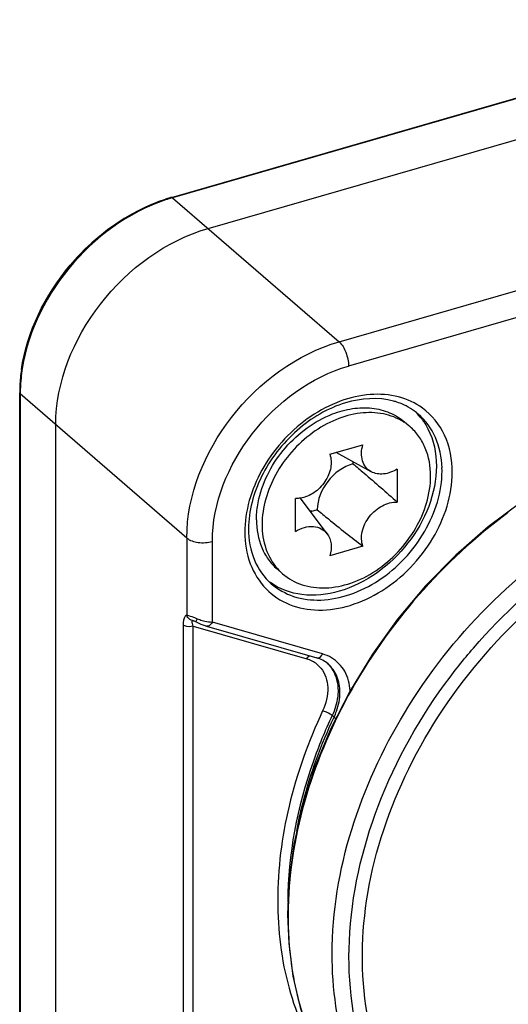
# Model space of a CAD drawing. Header units: millimetres. Extents: x 0 to 420, y 0 to 297.
# Tile 338 of 514: x 367.87 to 369.18, y 136.16 to 138.8. Entities that reach past the tile are written whole.
import ezdxf

# ---------------------------------------------------------------- set-up
doc = ezdxf.new("R2010")
doc.units = ezdxf.units.MM
doc.header["$LTSCALE"] = 23.1
doc.layers.get('0').update_dxf_attribs({"linetype": 'CONTINUOUS'})

msp = doc.modelspace()

# ---------------------------------------------------------------- linework, layer by layer
at = {"color": 7, "linetype": 'Continuous'}
for p, q in [((368.2793, 138.3217), (369.9247, 138.7967)), ((369.9275, 138.7958), (368.282, 138.3208)), ((368.377, 138.2385), (370.0225, 138.7135)), ((368.2792, 138.3217), (368.2455, 138.3106)), ((368.282, 138.3208), (368.727, 137.9354)), ((368.727, 137.9354), (369.6355, 138.1977)), ((369.5202, 138.0922), (368.752, 137.8705)), ((367.8934, 137.9298), (367.8815, 137.8804)), ((367.8815, 137.8804), (367.875, 137.8317)), ((367.875, 137.8317), (367.8737, 137.7988)), ((367.8737, 135.7203), (367.8737, 137.7988)), ((368.32, 137.4109), (367.875, 137.7963)), ((367.875, 137.7963), (367.875, 135.7178)), ((367.97, 135.6355), (367.97, 137.714)), ((368.9014, 137.7213), (368.9164, 137.7084)), ((368.7019, 137.6347), (368.7904, 137.6603)), ((368.8124, 137.5882), (368.7188, 137.6396)), ((368.7638, 137.6149), (368.7638, 137.6093)), ((368.8819, 137.5952), (368.8819, 137.5067)), ((369.0018, 137.5904), (369.0016, 137.5987)), ((368.6105, 137.4284), (368.6105, 137.5169)), ((368.6949, 137.4224), (368.6233, 137.5176)), ((368.6685, 137.4865), (368.6506, 137.4813)), ((368.32, 137.4109), (368.32, 137.2048)), ((368.3883, 137.186), (368.3883, 137.4017)), ((368.7904, 137.3889), (368.7019, 137.3633)), ((368.561, 137.3283), (368.576, 137.3153)), ((368.3448, 137.1868), (368.3487, 137.1848)), ((368.6827, 137.101), (368.3883, 137.186)), ((368.31, 137.1788), (368.31, 135.5819)), ((368.3373, 137.1751), (368.6404, 137.0876)), ((368.3373, 135.5782), (368.3373, 137.1751)), ((368.3729, 137.1754), (368.3728, 137.1754)), ((368.3728, 137.1754), (368.6671, 137.0904)), ((368.7132, 136.9317), (368.7082, 136.936)), ((368.5904, 136.4042), (368.5904, 136.4018)), ((368.5905, 136.4042), (368.5904, 136.4018))]:
    msp.add_line(p, q, dxfattribs=at)
for points in [[(368.2455, 138.3106), (368.1987, 138.2904), (368.1529, 138.2651), (368.1086, 138.2349), (368.0666, 138.2003), (368.0275, 138.1616), (367.9919, 138.1196), (367.9603, 138.0747), (367.9331, 138.0276), (367.9107, 137.9791), (367.8934, 137.9298)], [(369.2161, 137.5083), (369.1253, 137.4405), (369.0389, 137.365), (368.958, 137.2827), (368.8832, 137.1942), (368.8157, 137.1005), (368.756, 137.0027), (368.7046, 136.9018), (368.6623, 136.799), (368.6294, 136.6952), (368.6062, 136.5917), (368.5928, 136.4896), (368.5891, 136.4043)], [(368.3374, 137.1901), (368.3375, 137.1901), (368.3383, 137.1898), (368.3397, 137.1892), (368.3415, 137.1884), (368.3435, 137.1874), (368.3448, 137.1868)], [(368.3487, 137.1848), (368.3571, 137.181), (368.3657, 137.1777), (368.3728, 137.1754)], [(368.5891, 136.4043), (368.5921, 136.3273), (368.6034, 136.2398), (368.623, 136.1558), (368.6507, 136.0762), (368.6866, 136.0017), (368.7302, 135.933), (368.7811, 135.8706), (368.8321, 135.8219)]]:
    msp.add_lwpolyline(points, dxfattribs=at)
for centre, radius, start, end in [((368.4089, 137.8731), 0.467, 106.7216, 108.2344), ((368.4116, 137.8725), 0.4667, 106.3973, 108.5163), ((368.411, 137.8745), 0.4646, 106.3987, 108.5272), ((368.4063, 137.8817), 0.4581, 106.1027, 106.7188), ((368.4086, 137.8823), 0.4564, 106.1022, 106.3906), ((368.408, 137.8843), 0.4543, 106.1022, 106.3918), ((368.3183, 137.797), 0.4447, 171.7103, 177.2609), ((368.3141, 137.7949), 0.4391, 173.4678, 176.9528), ((368.3129, 137.7948), 0.4379, 173.4731, 176.9386), ((368.2887, 137.7987), 0.415, 177.292, 179.9891), ((368.2914, 137.7961), 0.4164, 176.9591, 179.6496), ((368.2895, 137.7961), 0.4145, 176.9455, 179.648), ((368.2799, 137.7963), 0.4049, 179.6605, 179.9998), ((368.2781, 137.7963), 0.4031, 179.659, 179.9998), ((368.8243, 137.6006), 0.1828, 73.215, 74.8335), ((368.8111, 137.6258), 0.1714, 37.4944, 44.8194), ((368.8196, 137.5964), 0.1479, 56.8211, 57.7117), ((368.8201, 137.5972), 0.1471, 49.1241, 56.8228), ((368.6207, 137.5979), 0.1188, 284.02, 286.1058), ((368.7542, 137.4267), 0.2793, 178.122, 179.9945), ((368.6722, 137.4263), 0.1469, 221.4041, 229.1018), ((368.6418, 137.43), 0.1698, 233.3526, 234.5751), ((367.9518, 136.1773), 1.092, 68.7458, 69.072), ((368.4558, 137.1459), 0.1187, 155.5572, 157.0009), ((368.4018, 137.3397), 0.1544, 249.4787, 252.1178), ((368.4036, 137.3449), 0.1599, 252.0997, 254.6856), ((368.6185, 137.0118), 0.0789, 62.5404, 73.9411), ((368.6205, 137.0157), 0.0745, 50.9776, 62.5048), ((368.621, 137.0166), 0.0736, 39.1148, 50.867), ((368.6368, 137.0146), 0.0847, 44.5823, 46.9026)]:
    msp.add_arc(centre, radius, start, end, dxfattribs=at)
for points, knots in [([(367.8783, 137.8612), (367.893, 137.9628), (367.9889, 138.1576), (368.1648, 138.2844), (368.2628, 138.3167)], [0, 0, 0, 0, 0.498811, 1, 1, 1, 1]), ([(368.2792, 138.3217), (368.2797, 138.3219), (368.2808, 138.3218), (368.2816, 138.3212), (368.282, 138.3208)], [0, 0, 0, 0, 0.439474, 1, 1, 1, 1]), ([(368.2634, 138.315), (368.1632, 138.2814), (367.9845, 138.15), (367.8897, 137.9487), (367.8778, 137.8448)], [0, 0, 0, 0, 0.502673, 1, 1, 1, 1]), ([(368.2634, 138.315), (368.1631, 138.2814), (367.9844, 138.15), (367.8897, 137.9485), (367.8778, 137.8446)], [0, 0, 0, 0, 0.502704, 1, 1, 1, 1]), ([(367.97, 137.714), (367.97, 137.8285), (368.0647, 138.0597), (368.2644, 138.206), (368.377, 138.2385)], [0, 0, 0, 0, 0.494087, 1, 1, 1, 1]), ([(368.32, 137.4109), (368.32, 137.5254), (368.4147, 137.7565), (368.6144, 137.9029), (368.727, 137.9354)], [0, 0, 0, 0, 0.494087, 1, 1, 1, 1]), ([(368.727, 137.9354), (368.7354, 137.9282), (368.7468, 137.9063), (368.752, 137.883), (368.752, 137.8705)], [0, 0, 0, 0, 0.467707, 1, 1, 1, 1]), ([(368.3883, 137.4017), (368.3883, 137.5041), (368.473, 137.7106), (368.6514, 137.8414), (368.752, 137.8705)], [0, 0, 0, 0, 0.494087, 1, 1, 1, 1]), ([(367.875, 137.7963), (367.8746, 137.7966), (367.874, 137.7973), (367.8737, 137.7983), (367.8737, 137.7988)], [0, 0, 0, 0, 0.537104, 1, 1, 1, 1]), ([(367.875, 137.7963), (367.8746, 137.7966), (367.874, 137.7974), (367.8737, 137.7983), (367.8737, 137.7988)], [0, 0, 0, 0, 0.538477, 1, 1, 1, 1]), ([(368.9497, 137.758), (368.9306, 137.7719), (368.885, 137.7929), (368.8076, 137.7983), (368.7266, 137.7793), (368.6212, 137.7236), (368.5166, 137.6117), (368.4769, 137.4936), (368.4751, 137.4359)], [0, 0, 0, 0, 0.105089, 0.217335, 0.339381, 0.470435, 0.743051, 1, 1, 1, 1]), ([(368.8722, 137.777), (368.831, 137.7881), (368.7333, 137.7806), (368.6291, 137.7177), (368.5589, 137.6428), (368.5055, 137.5578), (368.4849, 137.4833), (368.4849, 137.4354)], [0, 0, 0, 0, 0.221434, 0.4797, 0.61606, 0.751109, 1, 1, 1, 1]), ([(368.9384, 137.7422), (368.9253, 137.7535), (368.9049, 137.766), (368.8829, 137.7738), (368.8771, 137.7756)], [0, 0, 0, 0, 0.743522, 1, 1, 1, 1]), ([(368.5125, 137.5156), (368.5241, 137.5657), (368.5749, 137.6601), (368.6611, 137.7239), (368.709, 137.7425)], [0, 0, 0, 0, 0.499991, 1, 1, 1, 1]), ([(368.8987, 137.7215), (368.8824, 137.7318), (368.8442, 137.7464), (368.781, 137.7475), (368.7157, 137.7293), (368.6534, 137.6936), (368.5986, 137.6433), (368.5429, 137.5648), (368.521, 137.493), (368.521, 137.4468)], [0, 0, 0, 0, 0.105456, 0.218655, 0.341627, 0.473134, 0.609596, 0.746247, 1, 1, 1, 1]), ([(368.709, 137.7425), (368.7263, 137.7492), (368.7611, 137.7588), (368.8137, 137.7605), (368.862, 137.7485), (368.8896, 137.7315), (368.9014, 137.7213)], [0, 0, 0, 0, 0.273881, 0.529686, 0.769567, 1, 1, 1, 1]), ([(369.0017, 137.5988), (369.0008, 137.6264), (368.9902, 137.6803), (368.9579, 137.7253), (368.9384, 137.7422)], [0, 0, 0, 0, 0.51859, 1, 1, 1, 1]), ([(369.0292, 137.5867), (369.0292, 137.6204), (369.0173, 137.6865), (368.9748, 137.7397), (368.9497, 137.758)], [0, 0, 0, 0, 0.520289, 1, 1, 1, 1]), ([(368.947, 137.7301), (368.9535, 137.7216), (368.9775, 137.6836), (368.9868, 137.6374), (368.9868, 137.6034)], [0, 0, 0, 0, 0.239274, 1, 1, 1, 1]), ([(368.9713, 137.5768), (368.9713, 137.6021), (368.9648, 137.6401), (368.9411, 137.6831), (368.9252, 137.7008), (368.9164, 137.7084)], [0, 0, 0, 0, 0.518318, 0.761979, 1, 1, 1, 1]), ([(368.8125, 137.5882), (368.807, 137.5912), (368.797, 137.5996), (368.788, 137.6175), (368.7856, 137.6386), (368.7882, 137.6531), (368.7904, 137.6603)], [0, 0, 0, 0, 0.229498, 0.466171, 0.721774, 1, 1, 1, 1]), ([(368.7019, 137.6347), (368.7061, 137.6236), (368.7071, 137.5968), (368.6908, 137.5599), (368.6619, 137.5304), (368.6361, 137.5194), (368.6233, 137.5175)], [0, 0, 0, 0, 0.227, 0.484775, 0.751884, 1, 1, 1, 1]), ([(368.7638, 137.6093), (368.7374, 137.6017), (368.6907, 137.5674), (368.6685, 137.5133), (368.6685, 137.4865)], [0, 0, 0, 0, 0.505913, 1, 1, 1, 1]), ([(368.7638, 137.6093), (368.7737, 137.601), (368.8135, 137.5674), (368.8529, 137.5332), (368.8819, 137.5067)], [0, 0, 0, 0, 0.24752, 1, 1, 1, 1]), ([(368.532, 137.2748), (368.5494, 137.257), (368.5935, 137.2279), (368.6738, 137.2136), (368.76, 137.2276), (368.8741, 137.2816), (368.9876, 137.3987), (369.0292, 137.5254), (369.0292, 137.5867)], [0, 0, 0, 0, 0.104781, 0.215355, 0.336045, 0.466895, 0.741638, 1, 1, 1, 1]), ([(368.5456, 137.2886), (368.5629, 137.2736), (368.6055, 137.25), (368.6802, 137.2411), (368.7592, 137.2571), (368.8626, 137.3096), (368.9648, 137.4184), (369.0018, 137.5344), (369.0018, 137.5904)], [0, 0, 0, 0, 0.104878, 0.216379, 0.337976, 0.4692, 0.743068, 1, 1, 1, 1]), ([(368.9868, 137.6034), (368.9868, 137.5303), (368.9264, 137.3828), (368.7989, 137.2893), (368.727, 137.2686)], [0, 0, 0, 0, 0.494087, 1, 1, 1, 1]), ([(368.8819, 137.5952), (368.871, 137.5884), (368.8478, 137.5791), (368.8223, 137.5828), (368.8125, 137.5882)], [0, 0, 0, 0, 0.535507, 1, 1, 1, 1]), ([(368.576, 137.3153), (368.591, 137.3023), (368.6279, 137.2818), (368.6926, 137.2741), (368.761, 137.288), (368.8275, 137.3217), (368.8866, 137.3721), (368.9471, 137.4529), (368.9713, 137.5282), (368.9713, 137.5768)], [0, 0, 0, 0, 0.10469, 0.21599, 0.337371, 0.46836, 0.60546, 0.743529, 1, 1, 1, 1]), ([(368.506, 137.4598), (368.506, 137.4644), (368.5066, 137.4831), (368.5094, 137.5018), (368.5125, 137.5156)], [0, 0, 0, 0, 0.243861, 1, 1, 1, 1]), ([(368.6233, 137.5175), (368.6222, 137.5174), (368.6179, 137.5169), (368.6136, 137.5167), (368.6105, 137.5169)], [0, 0, 0, 0, 0.255353, 1, 1, 1, 1]), ([(368.7904, 137.3889), (368.7859, 137.4011), (368.7856, 137.4307), (368.8022, 137.4633), (368.8231, 137.4851), (368.8468, 137.5014), (368.8683, 137.5074), (368.8819, 137.5067)], [0, 0, 0, 0, 0.229925, 0.492177, 0.62798, 0.760469, 1, 1, 1, 1]), ([(369.1787, 137.4788), (369.0045, 137.3502), (368.7188, 137.0259), (368.5911, 136.6065), (368.5904, 136.4042)], [0, 0, 0, 0, 0.517052, 1, 1, 1, 1]), ([(368.6685, 137.4865), (368.6784, 137.4782), (368.7185, 137.445), (368.7592, 137.4125), (368.7904, 137.3889)], [0, 0, 0, 0, 0.247792, 1, 1, 1, 1]), ([(368.506, 137.4598), (368.506, 137.4345), (368.5125, 137.3965), (368.5362, 137.3535), (368.5522, 137.3359), (368.561, 137.3283)], [0, 0, 0, 0, 0.518319, 0.761979, 1, 1, 1, 1]), ([(368.521, 137.4468), (368.521, 137.4249), (368.5272, 137.3823), (368.5485, 137.3444), (368.562, 137.3291)], [0, 0, 0, 0, 0.518833, 1, 1, 1, 1]), ([(368.7082, 136.2994), (368.7084, 136.5234), (368.8627, 136.9856), (369.2011, 137.3259), (369.4048, 137.4489)], [0, 0, 0, 0, 0.48493, 1, 1, 1, 1]), ([(368.4749, 137.4267), (368.4749, 137.3981), (368.4835, 137.3422), (368.5134, 137.2937), (368.532, 137.2748)], [0, 0, 0, 0, 0.519449, 1, 1, 1, 1]), ([(368.4849, 137.4354), (368.4849, 137.4069), (368.4939, 137.3518), (368.5262, 137.3055), (368.5456, 137.2886)], [0, 0, 0, 0, 0.524994, 1, 1, 1, 1]), ([(368.6105, 137.4284), (368.6178, 137.433), (368.6332, 137.4401), (368.6574, 137.4432), (368.6795, 137.4375), (368.6908, 137.4279), (368.6949, 137.4224)], [0, 0, 0, 0, 0.281703, 0.539416, 0.774577, 1, 1, 1, 1]), ([(368.6949, 137.4224), (368.7007, 137.4147), (368.7079, 137.3945), (368.7051, 137.3737), (368.7019, 137.3633)], [0, 0, 0, 0, 0.469288, 1, 1, 1, 1]), ([(368.32, 137.4109), (368.3282, 137.4038), (368.3523, 137.397), (368.3761, 137.3982), (368.3883, 137.4017)], [0, 0, 0, 0, 0.46098, 1, 1, 1, 1]), ([(369.0232, 137.0392), (369.0478, 137.0719), (369.1506, 137.1974), (369.2738, 137.3062), (369.3745, 137.374)], [0, 0, 0, 0, 0.252005, 1, 1, 1, 1]), ([(369.6976, 135.6153), (369.5958, 135.5894), (369.3911, 135.5687), (369.1016, 135.6563), (368.8867, 135.8603), (368.7808, 136.1469), (368.7884, 136.4741), (368.9396, 136.9207), (369.1906, 137.2082), (369.3924, 137.3441)], [0, 0, 0, 0, 0.122451, 0.234179, 0.342069, 0.455401, 0.58011, 0.716281, 1, 1, 1, 1]), ([(368.727, 137.2686), (368.6951, 137.2593), (368.6303, 137.2517), (368.5678, 137.2742), (368.5433, 137.2916)], [0, 0, 0, 0, 0.525466, 1, 1, 1, 1]), ([(368.32, 137.2048), (368.3183, 137.2043), (368.3104, 137.1978), (368.31, 137.1867), (368.31, 137.1788)], [0, 0, 0, 0, 0.181035, 1, 1, 1, 1]), ([(368.32, 137.2048), (368.3214, 137.2045), (368.3289, 137.2025), (368.336, 137.1995), (368.3419, 137.1973)], [0, 0, 0, 0, 0.18294, 1, 1, 1, 1]), ([(368.335, 137.1824), (368.3347, 137.1833), (368.3342, 137.1857), (368.3335, 137.1892), (368.3348, 137.1903)], [0, 0, 0, 0, 0.358294, 1, 1, 1, 1]), ([(368.3348, 137.1903), (368.3351, 137.1905), (368.336, 137.1905), (368.3369, 137.1903), (368.3374, 137.1901)], [0, 0, 0, 0, 0.355533, 1, 1, 1, 1]), ([(368.3448, 137.1868), (368.3443, 137.187), (368.3457, 137.1896), (368.3459, 137.191), (368.3465, 137.1923)], [0, 0, 0, 0, 0.259834, 1, 1, 1, 1]), ([(368.3613, 137.1906), (368.3637, 137.19), (368.3725, 137.1878), (368.3816, 137.1864), (368.3883, 137.186)], [0, 0, 0, 0, 0.266163, 1, 1, 1, 1]), ([(368.3883, 137.186), (368.3875, 137.1843), (368.3843, 137.1789), (368.3773, 137.1742), (368.3729, 137.1754)], [0, 0, 0, 0, 0.292115, 1, 1, 1, 1]), ([(368.3373, 137.1751), (368.3301, 137.173), (368.3199, 137.1731), (368.3114, 137.1775), (368.31, 137.1788)], [0, 0, 0, 0, 0.798586, 1, 1, 1, 1]), ([(368.6671, 137.0904), (368.6684, 137.0901), (368.6753, 137.0901), (368.6804, 137.0963), (368.6827, 137.101)], [0, 0, 0, 0, 0.207464, 1, 1, 1, 1]), ([(368.7561, 137.0025), (368.7551, 137.0205), (368.7464, 137.0555), (368.7212, 137.082), (368.7068, 137.0906)], [0, 0, 0, 0, 0.517537, 1, 1, 1, 1]), ([(368.6781, 137.063), (368.6897, 137.0487), (368.7025, 137.0078), (368.692, 136.9679), (368.6829, 136.9486)], [0, 0, 0, 0, 0.462637, 1, 1, 1, 1]), ([(368.6971, 137.0741), (368.7015, 137.0697), (368.7176, 137.0493), (368.724, 137.0223), (368.724, 137.0027)], [0, 0, 0, 0, 0.239413, 1, 1, 1, 1]), ([(368.729, 136.9984), (368.729, 137.013), (368.7242, 137.0415), (368.7074, 137.0655), (368.6973, 137.0743)], [0, 0, 0, 0, 0.520071, 1, 1, 1, 1]), ([(368.967, 135.7466), (368.8932, 135.817), (368.7752, 136.0053), (368.7344, 136.3472), (368.8172, 136.7092), (368.9442, 136.9341), (369.0232, 137.0392)], [0, 0, 0, 0, 0.217986, 0.455706, 0.718672, 1, 1, 1, 1]), ([(368.724, 137.0027), (368.724, 136.9972), (368.7225, 136.9743), (368.7156, 136.9518), (368.7082, 136.936)], [0, 0, 0, 0, 0.239216, 1, 1, 1, 1]), ([(368.7132, 136.9317), (368.7157, 136.9371), (368.7245, 136.9583), (368.729, 136.9814), (368.729, 136.9984)], [0, 0, 0, 0, 0.26133, 1, 1, 1, 1]), ([(368.6829, 136.9486), (368.6446, 136.8672), (368.5852, 136.7014), (368.5526, 136.4477), (368.581, 136.2092), (368.6429, 136.0663), (368.6829, 136.0043)], [0, 0, 0, 0, 0.274617, 0.533416, 0.774416, 1, 1, 1, 1]), ([(368.7082, 136.936), (368.7066, 136.9374), (368.6988, 136.9427), (368.6901, 136.9468), (368.6829, 136.9486)], [0, 0, 0, 0, 0.217718, 1, 1, 1, 1]), ([(368.7082, 136.936), (368.6891, 136.8955), (368.6237, 136.7372), (368.59, 136.5646), (368.59, 136.4381)], [0, 0, 0, 0, 0.26133, 1, 1, 1, 1]), ([(368.6135, 136.6275), (368.6183, 136.6532), (368.6416, 136.7575), (368.6788, 136.8586), (368.7132, 136.9317)], [0, 0, 0, 0, 0.24413, 1, 1, 1, 1]), ([(368.5904, 136.4018), (368.5904, 136.3791), (368.5933, 136.2914), (368.6087, 136.2039), (368.6278, 136.1416)], [0, 0, 0, 0, 0.257886, 1, 1, 1, 1]), ([(368.8758, 135.7947), (368.8205, 135.8615), (368.7333, 136.0244), (368.7081, 136.2061), (368.7082, 136.2994)], [0, 0, 0, 0, 0.481487, 1, 1, 1, 1])]:
    msp.add_open_spline(points, degree=3, knots=knots, dxfattribs=at)
for points in [[(368.3284, 137.193), (368.3244, 137.1957), (368.3213, 137.2001), (368.32, 137.2048)], [(368.3348, 137.1903), (368.3325, 137.1908), (368.3303, 137.1917), (368.3284, 137.193)], [(368.3373, 137.1751), (368.3364, 137.1775), (368.3356, 137.1799), (368.335, 137.1824)], [(368.6404, 137.0876), (368.642, 137.0909), (368.6443, 137.0941), (368.6473, 137.0962)], [(368.6973, 137.0743), (368.6887, 137.0817), (368.6781, 137.0873), (368.6671, 137.0904)], [(368.7068, 137.0906), (368.6993, 137.0951), (368.6911, 137.0986), (368.6827, 137.101)], [(368.7132, 136.9317), (368.7147, 136.9304), (368.7163, 136.9292), (368.718, 136.9282)]]:
    msp.add_open_spline(points, degree=3, dxfattribs=at)

doc.saveas('drawing.dxf')
